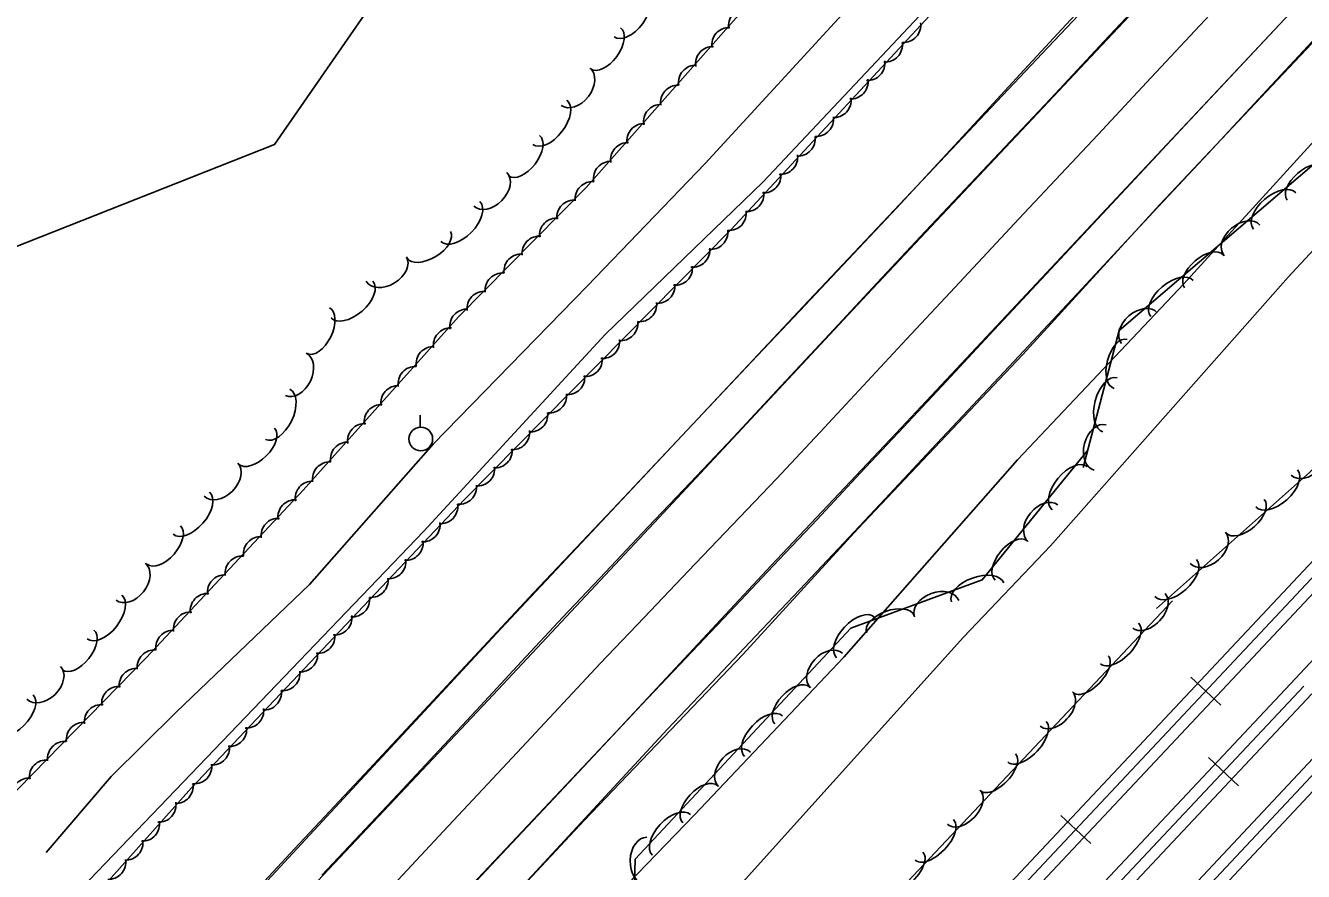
# Model space of a CAD drawing. Extents: x 978516 to 993312, y 1836504 to 1846212.
# Drawn here: x 991688.1 to 991957.3, y 1838884.4 to 1839062.5 of the extents above; entities that cross this region are included whole.
import ezdxf

# ---------------------------------------------------------------- set-up
doc = ezdxf.new("R2010")
doc.units = 0
for name, color, linetype in [('S_EDGE_PAVEMENT', 7, 'Continuous'), ('S_PAVEMENT_CROWN', 7, 'Continuous'), ('S_RAILROAD', 7, 'Continuous'), ('S_SHOULDER', 7, 'Continuous'), ('S_STREAM', 7, 'Continuous'), ('S_TREE', 7, 'Continuous'), ('S_UTILITY_POLE', 7, 'Continuous')]:
    doc.layers.add(name, color=color, linetype=linetype)

msp = doc.modelspace()

# ---------------------------------------------------------------- linework, layer by layer
at = {"layer": 'S_EDGE_PAVEMENT'}
for points in [[(991746.04, 1838843.49), (991777.58, 1838876.78), (991812.47, 1838913.72), (991845.22, 1838948.85), (991872.6, 1838977.82), (991918.93, 1839027.28), (991954.43, 1839065.03), (991978.19, 1839090.59), (992004.6, 1839118.77), (992039.18, 1839155.47), (992069.66, 1839187.73), (992097.22, 1839217.28), (992125.95, 1839247.95), (992156.55, 1839280.23)], [(991930.88, 1839075.87), (991926.73, 1839071.41), (991915.38, 1839059.25), (991904.03, 1839047.08), (991890.86, 1839033.14), (991877.68, 1839019.2), (991867.56, 1839008.35), (991857.44, 1838997.49), (991847.32, 1838986.64), (991837.19, 1838975.78), (991828.23, 1838966.33), (991819.26, 1838956.89), (991810.29, 1838947.44), (991801.32, 1838937.99), (991792.64, 1838928.64), (991783.95, 1838919.29), (991775.27, 1838909.94), (991766.58, 1838900.6), (991750.58, 1838883.63)], [(991966.94, 1839078.45), (991955.43, 1839066.14), (991943.92, 1839053.84), (991932.41, 1839041.54), (991920.91, 1839029.23), (991906.07, 1839013.32), (991891.24, 1838997.4), (991882.15, 1838987.69), (991873.06, 1838977.97), (991863.96, 1838968.26), (991854.87, 1838958.54), (991845.65, 1838948.79), (991836.44, 1838939.04), (991827.22, 1838929.29), (991818, 1838919.54), (991801.58, 1838902.07), (991785.15, 1838884.6), (991768.71, 1838867.08)], [(991931.1, 1839075.66), (991911.39, 1839054.68), (991864.37, 1839004.75), (991821.53, 1838958.91), (991785.58, 1838920.48), (991749.71, 1838882.45), (991728.17, 1838859.55)]]:
    msp.add_lwpolyline(points, dxfattribs=at)
at = {"layer": 'S_PAVEMENT_CROWN'}
msp.add_lwpolyline([(991959.1, 1839087.78), (991947.83, 1839075.72), (991936.56, 1839063.65), (991925.28, 1839051.59), (991914.01, 1839039.53), (991898.45, 1839022.93), (991882.9, 1839006.34), (991873.75, 1838996.52), (991864.6, 1838986.7), (991855.46, 1838976.88), (991846.31, 1838967.06), (991837.03, 1838957.35), (991827.75, 1838947.63), (991818.46, 1838937.92), (991809.18, 1838928.2), (991792.69, 1838910.54), (991776.19, 1838892.87), (991759.88, 1838875.39)], dxfattribs=at)
at = {"layer": 'S_RAILROAD'}
for p, q in [((991939.92, 1838919.41), (991933.6, 1838925.35)), ((991935.06, 1838923.98), (991935.14, 1838923.91)), ((991938.49, 1838920.76), (991938.47, 1838920.78)), ((991937.33, 1838908.41), (991943.65, 1838902.47)), ((991938.76, 1838907.06), (991938.79, 1838907.04)), ((991942.19, 1838903.84), (991942.12, 1838903.91)), ((991912.53, 1838890.26), (991906.21, 1838896.19)), ((991907.67, 1838894.82), (991907.75, 1838894.75)), ((991911.1, 1838891.6), (991911.08, 1838891.62))]:
    msp.add_line(p, q, dxfattribs=at)
for points in [[(991955.67, 1838925.06), (992074.42, 1839052.11)], [(992030.93, 1839026.03), (991891.25, 1838877.35)], [(992032.63, 1839024.43), (991892.96, 1838875.75)], [(992034.36, 1839022.8), (991894.69, 1838874.12)], [(992056.19, 1839011.48), (991932.02, 1838879.06)], [(992057.89, 1839009.88), (991933.72, 1838877.46)], [(992059.62, 1839008.26), (991935.45, 1838875.83)], [(991815.5, 1838775.86), (991955.67, 1838925.07)], [(991817.23, 1838774.24), (991957.4, 1838923.44)], [(991936.78, 1838922.4), (991936.76, 1838922.38)], [(991818.93, 1838772.64), (991959.11, 1838921.84)], [(991940.47, 1838905.42), (991940.49, 1838905.44)], [(991909.39, 1838893.25), (991909.37, 1838893.22)]]:
    msp.add_lwpolyline(points, dxfattribs=at)
at = {"layer": 'S_SHOULDER'}
for points in [[(991749.45, 1838835.42), (991774.88, 1838861.98), (991805.85, 1838895.14), (991839.35, 1838930.19), (991863.5, 1838956.55), (991898.26, 1838993.25), (991927.08, 1839024.83), (991955.45, 1839054.93), (991988.97, 1839090.45), (992022.77, 1839126.13), (992048.8, 1839154), (992080.53, 1839187.74), (992112.17, 1839221.22), (992133.72, 1839244.47), (992175.7, 1839289.23)], [(991924.87, 1839081.53), (991917.01, 1839073.16), (991907.34, 1839062.74), (991897.67, 1839052.31), (991884.66, 1839038.2), (991871.64, 1839024.08), (991861.46, 1839013.29), (991851.27, 1839002.49), (991841.09, 1838991.7), (991830.9, 1838980.91), (991821.96, 1838971.45), (991813.02, 1838961.98), (991804.08, 1838952.52), (991795.14, 1838943.06), (991786.49, 1838933.79), (991777.84, 1838924.52), (991769.2, 1838915.25), (991760.55, 1838905.98), (991744.9, 1838889.22), (991729.26, 1838872.45), (991718.24, 1838860.62), (991707.23, 1838848.79), (991696.21, 1838836.96), (991685.19, 1838825.12)], [(991925.35, 1839081.04), (991903.6, 1839057.97), (991853.1, 1839004.57), (991788.23, 1838935.51), (991733.71, 1838876.69), (991716.27, 1838858.22)], [(991960.16, 1839060.22), (991948.71, 1839047.92), (991937.25, 1839035.62), (991925.79, 1839023.33), (991910.56, 1839007.04), (991895.33, 1838990.75), (991886.63, 1838981.46), (991877.93, 1838972.18), (991869.23, 1838962.9), (991860.53, 1838953.61), (991851.22, 1838943.78), (991841.92, 1838933.95), (991832.61, 1838924.12), (991823.31, 1838914.29), (991806.87, 1838896.54), (991790.43, 1838878.79), (991774.25, 1838861.45), (991758.07, 1838844.11), (991747.29, 1838832.84), (991736.52, 1838821.57), (991725.75, 1838810.29), (991714.97, 1838799.02), (991697.97, 1838780.82), (991680.97, 1838762.63)]]:
    msp.add_lwpolyline(points, dxfattribs=at)
at = {"layer": 'S_STREAM'}
for points in [[(991146.16, 1839433.54), (991489.7, 1839550.88), (991623.28, 1839495.97), (991675.21, 1839412.82), (991819.69, 1839316.57), (991825.3, 1839248.51), (991800.02, 1839187.41), (991787.28, 1839177), (991747.13, 1839177.55), (991714.82, 1839178.96), (991711.59, 1839131.85), (991753.47, 1839114.1), (991769.45, 1839079.18), (991740.61, 1839037.46), (991618.64, 1838989.31), (991584.86, 1838966.19)], [(991700.05, 1838881.02), (991734.5, 1838916.92), (991772.03, 1838956.04), (991810.22, 1838997.46), (991843.51, 1839029.65), (991884.39, 1839073.09), (991925.68, 1839118.37), (991955.91, 1839151.2), (991987.67, 1839184.68), (992012.96, 1839212.49), (992042.55, 1839244.08), (992058.5, 1839262.12), (992076.63, 1839285.42), (992095.03, 1839307.77), (992120.76, 1839332.49), (992142.44, 1839353.14)], [(991692.45, 1838888.39), (991706.2, 1838904.39), (991719.84, 1838917.95), (991747.99, 1838944.86), (991774.03, 1838974.37), (991806.47, 1839007.69), (991831.31, 1839033.49), (991862.55, 1839067.48), (991877.63, 1839086.4), (991915.12, 1839127.53), (991932.24, 1839147.41), (991932.95, 1839152.68), (991945.43, 1839162.35), (991968.35, 1839184.4), (991996.56, 1839212.55), (992014.36, 1839233.26), (992040.55, 1839257.94), (992061.86, 1839280.93), (992080.62, 1839295.08), (992095.03, 1839307.77)], [(991762.8, 1838823.65), (991786.25, 1838847.64), (991806.95, 1838873.44), (991829.09, 1838896.3), (991860.49, 1838929.54), (991897.08, 1838971.06), (991932.13, 1839008.16), (991968.33, 1839047.8), (992010.07, 1839089.26), (992044.73, 1839125.22), (992078.48, 1839160.85), (992107.27, 1839190.04), (992132.53, 1839216.63), (992171.75, 1839251.73)], [(992135.58, 1839200.08), (992112.39, 1839178.44), (992097.39, 1839162.09), (992081.72, 1839146.13), (992025.68, 1839082.44), (992019.36, 1839069.6), (992000.36, 1839052.6), (991976.85, 1839034.05), (991954.1, 1839009.58), (991904.06, 1838952.99), (991885.71, 1838933.73), (991844.2, 1838887.67), (991809.51, 1838849.16), (991783.54, 1838821.82), (991768.33, 1838807.36)]]:
    msp.add_lwpolyline(points, dxfattribs=at)
at = {"layer": 'S_TREE'}
for points in [[(991677.58, 1838892.71), (991713.53, 1838929.37), (991746.61, 1838964.71), (991779.36, 1839001.19), (991806.24, 1839028.46), (991838.88, 1839065.36), (991855.95, 1839086.49), (991891.26, 1839120.87), (991913.59, 1839148.68), (991925.96, 1839156.68), (991936.46, 1839161.88), (991948.64, 1839183.14), (991971.59, 1839207.99), (991982.45, 1839217.48), (992002.27, 1839232.33), (992017, 1839254.62), (992048.72, 1839289.22), (992077.65, 1839316.89), (992105, 1839334.09), (992118.72, 1839341.74), (992131.91, 1839350.19), (992144.45, 1839365.1), (992151.92, 1839368.07)], [(992161.64, 1839359.77), (992146.36, 1839343.98), (992114.34, 1839313.1), (992068.74, 1839266.02), (992031.35, 1839225.68), (991970.62, 1839163), (991929.52, 1839118.55), (991886.72, 1839073.44), (991836.77, 1839019.62), (991780.59, 1838962.72), (991723.1, 1838902.04), (991698.61, 1838874.58)], [(991910.95, 1838969.49), (991918.51, 1838998.32), (991964.97, 1839037.97), (991993.5, 1839064.13), (992020.81, 1839095.82), (992047.88, 1839129.37), (992073.87, 1839148.91), (992090.26, 1839159.21), (992117.36, 1839192.02), (992136.51, 1839224.78), (992145.71, 1839257.01), (992174.81, 1839282.18)], [(992180.57, 1839201.95), (992095.46, 1839117.67), (992027.8, 1839041.01), (991958.63, 1838968.41), (991926.42, 1838939.79)], [(991493.26, 1838536.17), (991578.55, 1838626.35), (991654.1, 1838716.88), (991713.11, 1838774.16), (991744.99, 1838784.07), (991815.81, 1838859.94), (991816.53, 1838886.99), (991861.97, 1838935.67), (991889.69, 1838945.79), (991911.91, 1838973.15)], [(991929.76, 1838941.43), (991813.48, 1838818.13), (991696.96, 1838689.98), (991583.05, 1838571.46), (991519.67, 1838503.08)]]:
    msp.add_lwpolyline(points, dxfattribs=at)
for centre, major_axis, ratio, start_param, end_param in [((991815.57, 1839064.9), (3.45, 4.74), 0.550066, 3.141593, 6.283185), ((991839.85, 1839062.49), (-2.05, -3.01), 0.999329, 3.69974, 5.47294), ((991873.09, 1839062.62), (2.53, 2.62), 0.999337, 3.844647, 5.617848), ((991810.35, 1839057.73), (3.15, 4.32), 0.540686, 3.141593, 6.283185), ((991836.36, 1839058.5), (-2.05, -3.01), 0.999329, 3.69974, 5.47294), ((991832.92, 1839054.49), (-2.05, -3.01), 0.999329, 3.69974, 5.47294), ((991869.22, 1839058.5), (2.53, 2.62), 0.999337, 3.844647, 5.617848), ((991865.54, 1839054.64), (2.53, 2.62), 0.999337, 3.844647, 5.617848), ((991804.02, 1839049.67), (3.02, 3.93), 0.685294, 3.141593, 6.283185), ((991829.33, 1839050.55), (-2.05, -3.01), 0.999329, 3.69974, 5.47294), ((991825.56, 1839046.34), (-2.05, -3.01), 0.999329, 3.69974, 5.47294), ((991862, 1839050.72), (2.53, 2.62), 0.999337, 3.844647, 5.617848), ((991798.58, 1839042.17), (3.58, 4.65), 0.550066, 3.141593, 6.283185), ((991858.42, 1839046.8), (2.53, 2.62), 0.999337, 3.844647, 5.617848), ((991821.95, 1839042.26), (-2.05, -3.01), 0.999329, 3.69974, 5.47294), ((991818.47, 1839038.27), (-2.05, -3.01), 0.999329, 3.69974, 5.47294), ((991854.71, 1839042.82), (2.53, 2.62), 0.999337, 3.844647, 5.617848), ((991793.18, 1839035.14), (3.26, 4.24), 0.540686, 3.141593, 6.283185), ((991850.85, 1839038.7), (2.53, 2.62), 0.999337, 3.844647, 5.617848), ((991815.02, 1839034.26), (-2.05, -3.01), 0.999329, 3.69974, 5.47294), ((991811.43, 1839030.32), (-2.05, -3.01), 0.999329, 3.69974, 5.47294), ((991847.16, 1839034.84), (2.53, 2.62), 0.999337, 3.844647, 5.617848), ((991958.02, 1839029.26), (-4.07, -3.47), 0.540055, 3.141593, 6.283185), ((991786.04, 1839028.07), (3.47, 3.54), 0.685294, 3.141593, 6.283185), ((991843.62, 1839030.92), (2.53, 2.62), 0.999337, 3.844647, 5.617848), ((991807.54, 1839026.04), (-2.77, -2.36), 0.99933, 3.912833, 5.686033), ((991840.04, 1839027.01), (2.53, 2.62), 0.999337, 3.844647, 5.617848), ((991951.28, 1839023.5), (-4.46, -3.81), 0.549424, 3.141593, 6.283185), ((991779.75, 1839021.27), (4.1, 4.2), 0.550066, 3.141593, 6.283185), ((991803.71, 1839022.16), (-2.77, -2.36), 0.99933, 3.912833, 5.686033), ((991800.02, 1839018.36), (-2.77, -2.36), 0.99933, 3.912833, 5.686033), ((991836.34, 1839023.02), (2.53, 2.62), 0.999337, 3.844647, 5.617848), ((991832.45, 1839019.03), (2.78, 2.35), 0.99933, 3.916325, 5.689525), ((991944.4, 1839017.29), (-3.77, -3.22), 0.684494, 3.141593, 6.283185), ((991773.06, 1839016.39), (4.57, 2.78), 0.540687, 3.141593, 6.283185), ((991796.36, 1839014.55), (-2.77, -2.36), 0.99933, 3.912833, 5.686033), ((991792.56, 1839010.8), (-2.77, -2.36), 0.99933, 3.912833, 5.686033), ((991828.65, 1839015.29), (2.78, 2.35), 0.99933, 3.916325, 5.689525), ((991936.39, 1839010.8), (-4.07, -3.47), 0.540055, 3.141593, 6.283185), ((991764.13, 1839011.26), (4.23, 2.58), 0.685295, 3.141593, 6.283185), ((991824.99, 1839011.48), (2.78, 2.35), 0.99933, 3.916325, 5.689525), ((991756.91, 1839004.85), (4.42, 3.86), 0.550066, 3.141593, 6.283185), ((991788.58, 1839006.8), (-2.77, -2.36), 0.99933, 3.912833, 5.686033), ((991929.65, 1839005.05), (-4.46, -3.81), 0.549424, 3.141593, 6.283185), ((991784.76, 1839002.92), (-2.77, -2.36), 0.99933, 3.912833, 5.686033), ((991821.29, 1839007.68), (2.78, 2.35), 0.99933, 3.916325, 5.689525), ((991817.47, 1839003.81), (2.78, 2.35), 0.99933, 3.916325, 5.689525), ((991922.78, 1838998.84), (-3.77, -3.22), 0.684494, 3.141593, 6.283185), ((991749.82, 1838998.27), (2.34, 4.81), 0.540687, 3.141593, 6.283185), ((991781.15, 1838999.2), (-2.11, -2.97), 0.99933, 3.713125, 5.486325), ((991777.68, 1838995.22), (-2.11, -2.97), 0.99933, 3.713125, 5.486325), ((991813.48, 1838999.81), (2.78, 2.35), 0.99933, 3.916325, 5.689525), ((991809.68, 1838996.07), (2.78, 2.35), 0.99933, 3.916325, 5.689525), ((991918.85, 1838991.28), (-1.36, -5.17), 0.540286, 3.141593, 6.283185), ((991745.08, 1838989.12), (2.17, 4.46), 0.685295, 3.141593, 6.283185), ((991774.06, 1838991.3), (-2.11, -2.97), 0.99933, 3.713125, 5.486325), ((991806.02, 1838992.26), (2.78, 2.35), 0.99933, 3.916325, 5.689525), ((991770.26, 1838987.12), (-2.11, -2.97), 0.99933, 3.713125, 5.486325), ((991802.31, 1838988.46), (2.78, 2.35), 0.99933, 3.916325, 5.689525), ((991916.6, 1838982.7), (-1.49, -5.68), 0.549659, 3.141593, 6.283185), ((991741.26, 1838980.68), (2.57, 5.28), 0.550067, 3.141593, 6.283185), ((991766.62, 1838983.07), (-2.11, -2.97), 0.99933, 3.713125, 5.486325), ((991798.49, 1838984.59), (2.78, 2.35), 0.99933, 3.916325, 5.689525), ((991763.11, 1838979.1), (-2.11, -2.97), 0.99933, 3.713125, 5.486325), ((991794.5, 1838980.59), (2.78, 2.35), 0.99933, 3.916325, 5.689525), ((991914.51, 1838973.68), (-1.26, -4.79), 0.684787, 3.141593, 6.283185), ((991736.82, 1838973.98), (3.79, 3.77), 0.540686, 3.141593, 6.283185), ((991759.63, 1838975.12), (-2.11, -2.97), 0.99933, 3.713125, 5.486325), ((991790.7, 1838976.85), (2.78, 2.35), 0.99933, 3.916325, 5.689525), ((991756.01, 1838971.2), (-2.11, -2.97), 0.99933, 3.713125, 5.486325), ((991958.21, 1838971.42), (3.42, 3.59), 0.684509, 3.141593, 6.283185), ((991787.04, 1838973.04), (2.78, 2.35), 0.99933, 3.916325, 5.689525), ((991729.32, 1838966.9), (3.52, 3.49), 0.685294, 3.141593, 6.283185), ((991752.22, 1838967.02), (-2.11, -2.97), 0.99933, 3.713125, 5.486325), ((991783.34, 1838969.24), (2.78, 2.35), 0.99933, 3.916325, 5.689525), ((991908.1, 1838965.1), (-3.7, -4.56), 0.550018, 3.141593, 6.283185), ((991951.71, 1838965.1), (4.39, 3.9), 0.549425, 3.141593, 6.283185), ((991748.58, 1838962.97), (-2.11, -2.97), 0.99933, 3.713125, 5.486325), ((991779.51, 1838965.37), (2.78, 2.35), 0.99933, 3.916325, 5.689525), ((991723.06, 1838959.86), (3.84, 4.44), 0.550066, 3.141593, 6.283185), ((991744.94, 1838959.04), (-2.32, -2.81), 0.999334, 3.763905, 5.537105), ((991775.55, 1838961.27), (2.47, 2.68), 0.999336, 3.810613, 5.583814), ((991902.47, 1838957.75), (-3.12, -3.85), 0.685234, 3.141593, 6.283185), ((991945.09, 1838959.21), (4, 3.55), 0.540056, 3.141593, 6.283185), ((991741.39, 1838955.13), (-2.32, -2.81), 0.999334, 3.763905, 5.537105), ((991771.83, 1838957.45), (2.47, 2.68), 0.999336, 3.810613, 5.583814), ((991717.26, 1838953.15), (3.5, 4.04), 0.540686, 3.141593, 6.283185), ((991737.69, 1838951.29), (-2.32, -2.81), 0.999334, 3.763905, 5.537105), ((991895.77, 1838949.91), (-3.37, -4.15), 0.540639, 3.141593, 6.283185), ((991937.21, 1838952.56), (3.7, 3.29), 0.684495, 3.141593, 6.283185), ((991768.25, 1838953.56), (2.47, 2.68), 0.999336, 3.810613, 5.583814), ((991733.8, 1838947.19), (-2.32, -2.81), 0.999334, 3.763905, 5.537105), ((991764.63, 1838949.69), (2.47, 2.68), 0.999336, 3.810613, 5.583814), ((991930.46, 1838946.22), (4.39, 3.9), 0.549425, 3.141593, 6.283185), ((991710.3, 1838945.42), (3.08, 3.88), 0.685294, 3.141593, 6.283185), ((991730.08, 1838943.22), (-2.32, -2.81), 0.999334, 3.763905, 5.537105), ((991888.7, 1838943.17), (-5.51, -2.01), 0.550033, 3.141593, 6.283185), ((991760.88, 1838945.74), (2.47, 2.68), 0.999336, 3.810613, 5.583814), ((991704.75, 1838938), (3.65, 4.6), 0.550066, 3.141593, 6.283185), ((991726.48, 1838939.32), (-2.32, -2.81), 0.999334, 3.763905, 5.537105), ((991756.97, 1838941.66), (2.47, 2.68), 0.999336, 3.810613, 5.583814), ((991880.09, 1838939.75), (-4.66, -1.7), 0.685252, 3.141593, 6.283185), ((991924.78, 1838939.31), (3.41, 3.6), 0.624786, 3.14609, 6.287683), ((991722.93, 1838935.41), (-2.32, -2.81), 0.999334, 3.763905, 5.537105), ((991863.01, 1838933.68), (-4, -4.29), 0.550018, 3.141593, 6.283185), ((991870.32, 1838936.46), (-5.02, -1.83), 0.540653, 3.141593, 6.283185), ((991753.25, 1838937.84), (2.47, 2.68), 0.999336, 3.810613, 5.583814), ((991918.6, 1838932.41), (4.03, 4.26), 0.501501, 3.144533, 6.286126), ((991699.23, 1838931.06), (3.32, 4.19), 0.540686, 3.141593, 6.283185), ((991719.23, 1838931.57), (-2.32, -2.81), 0.999334, 3.763905, 5.537105), ((991749.67, 1838933.95), (2.47, 2.68), 0.999336, 3.810613, 5.583814), ((991715.3, 1838927.43), (-3.16, -1.82), 0.999283, 4.099289, 5.87249), ((991746.05, 1838930.08), (2.47, 2.68), 0.999336, 3.810613, 5.583814), ((991856.88, 1838926.73), (-3.38, -3.62), 0.685234, 3.141593, 6.283185), ((991912.51, 1838925.96), (3.67, 3.88), 0.492949, 3.14445, 6.286043), ((991691.98, 1838924.13), (3.54, 3.47), 0.685294, 3.141593, 6.283185), ((991711.49, 1838923.54), (-3.16, -1.82), 0.999283, 4.099289, 5.87249), ((991742.3, 1838926.13), (2.47, 2.68), 0.999336, 3.810613, 5.583814), ((991707.8, 1838919.73), (-3.16, -1.82), 0.999283, 4.099289, 5.87249), ((991738.4, 1838922.05), (2.47, 2.68), 0.999336, 3.810613, 5.583814), ((991849.66, 1838919.37), (-3.65, -3.91), 0.540639, 3.141593, 6.283185), ((991685.55, 1838917.46), (4.19, 4.11), 0.550066, 3.141593, 6.283185), ((991905.27, 1838918.63), (3.41, 3.6), 0.624786, 3.14609, 6.287683), ((991704.16, 1838915.91), (-3.16, -1.82), 0.999283, 4.099289, 5.87249), ((991734.67, 1838918.23), (2.47, 2.68), 0.999336, 3.810613, 5.583814), ((991843.61, 1838912.89), (-4, -4.29), 0.550018, 3.141593, 6.283185), ((991700.37, 1838912.15), (-3.16, -1.82), 0.999283, 4.099289, 5.87249), ((991731.09, 1838914.35), (2.47, 2.68), 0.999336, 3.810613, 5.583814), ((991899.09, 1838911.73), (4.03, 4.26), 0.501501, 3.144533, 6.286126), ((991696.39, 1838908.14), (-3.16, -1.82), 0.999283, 4.099289, 5.87249), ((991727.47, 1838910.47), (2.47, 2.68), 0.999336, 3.810613, 5.583814), ((991837.48, 1838905.94), (-3.38, -3.62), 0.685234, 3.141593, 6.283185), ((991893.01, 1838905.28), (3.67, 3.88), 0.492949, 3.14445, 6.286043), ((991692.58, 1838904.26), (-3.16, -1.82), 0.999283, 4.099289, 5.87249), ((991723.73, 1838906.52), (2.47, 2.68), 0.999336, 3.810613, 5.583814), ((991688.89, 1838900.45), (-3.16, -1.82), 0.999283, 4.099289, 5.87249), ((991830.26, 1838898.59), (-3.65, -3.91), 0.540639, 3.141593, 6.283185), ((991719.81, 1838902.35), (1.86, 3.13), 0.999314, 3.633445, 5.406646), ((991885.77, 1838897.95), (3.41, 3.6), 0.624786, 3.14609, 6.287683), ((991716.2, 1838898.41), (1.86, 3.13), 0.999314, 3.633445, 5.406646), ((991824.21, 1838892.11), (-4, -4.29), 0.550018, 3.141593, 6.283185), ((991712.74, 1838894.42), (1.86, 3.13), 0.999314, 3.633445, 5.406646), ((991879.59, 1838891.05), (4.03, 4.26), 0.501501, 3.144533, 6.286126), ((991709.24, 1838890.44), (1.86, 3.13), 0.999314, 3.633445, 5.406646), ((991818.91, 1838886.65), (-0.13, -4.95), 0.685265, 3.141593, 6.283185), ((991873.5, 1838884.6), (3.67, 3.88), 0.492949, 3.14445, 6.286043), ((991705.62, 1838886.38), (1.86, 3.13), 0.999314, 3.633445, 5.406646)]:
    msp.add_ellipse(centre, major_axis=major_axis, ratio=ratio, start_param=start_param, end_param=end_param, dxfattribs=at)
at = {"layer": 'S_UTILITY_POLE'}
msp.add_line((991771.25, 1838978), (991771.25, 1838980.48), dxfattribs=at)
msp.add_circle((991771.4, 1838975.48), 2.5, dxfattribs=at)

doc.saveas('drawing.dxf')
